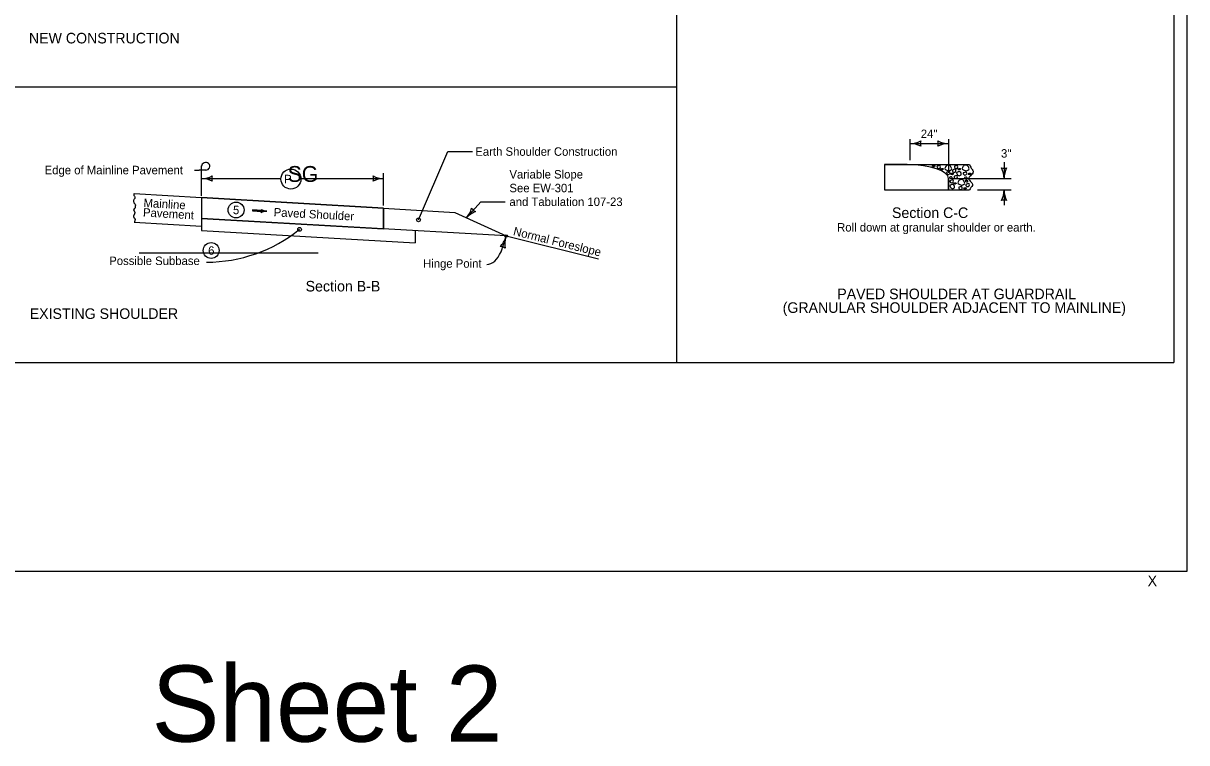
# Model space of a CAD drawing. Extents: x 9538 to 81668, y 7600 to 11751.
# Drawn here: x 14667 to 16868, y 7600 to 8961 of the extents above; entities that cross this region are included whole.
import ezdxf

# ---------------------------------------------------------------- set-up
doc = ezdxf.new("R2010")
doc.units = 0
for name, color, linetype in [('Default', 7, 'Continuous'), ('DsnShtMinorGrid12', 7, 'Continuous'), ('DsnShtMinorGrid13', 7, 'Continuous'), ('DsnShtMinorGrid14', 7, 'Continuous'), ('dsnStdBlockNotModified', 7, 'Continuous'), ('dsnStdCells', 7, 'Continuous'), ('dsnStdDimension', 7, 'Continuous'), ('dsnStdNameDate', 7, 'Continuous'), ('dsnStdNote', 7, 'Continuous'), ('dsnStdShading', 7, 'Continuous'), ('dsnStdTable', 7, 'Continuous'), ('Level 13', 7, 'Continuous')]:
    doc.layers.add(name, color=color, linetype=linetype)

msp = doc.modelspace()

# ---------------------------------------------------------------- linework, layer by layer
at = {"layer": 'Default'}
msp.add_lwpolyline([(13732.5, 9944), (16867.5, 9944), (16867.5, 7924), (13732.5, 7924)], close=True, dxfattribs=at)
at = {"layer": 'DsnShtMinorGrid12'}
for points in [[(16388.6, 8689.1), (16389.4, 8688.9), (16390, 8688.9), (16392.4, 8691.3), (16388.4, 8692.1), (16384.9, 8690), (16387.7, 8689.3), (16388.6, 8689.1)], [(16395, 8689.6), (16395.1, 8690.1), (16395.4, 8690), (16400, 8692.6), (16402.4, 8689.4), (16400.3, 8685.4), (16395.2, 8686.5), (16395, 8689), (16395, 8689.6)], [(16404.2, 8683.6), (16405.1, 8683.4), (16405.6, 8683.4), (16408, 8685.8), (16404, 8686.6), (16400.5, 8684.5), (16403.4, 8683.7), (16404.2, 8683.6)], [(16409.9, 8685.8), (16409.6, 8686.3), (16410.2, 8685.9), (16412, 8692.4), (16420.3, 8692.6), (16423, 8685.4), (16423.3, 8684.6), (16418.5, 8680.8), (16411.8, 8683), (16410.2, 8685.3), (16409.9, 8685.8)], [(16413.4, 8678.3), (16413.4, 8678.9), (16413.8, 8678.7), (16418.4, 8681.4), (16420.8, 8678.2), (16418.6, 8674.2), (16413.5, 8675.2), (16413.4, 8677.7), (16413.4, 8678.3)], [(16423.5, 8674.3), (16424.4, 8674.1), (16424.9, 8674.1), (16427.3, 8676.6), (16423.3, 8677.4), (16419.8, 8675.2), (16422.7, 8674.5), (16423.5, 8674.3)], [(16424.4, 8682.4), (16424.5, 8683), (16424.8, 8682.8), (16429.4, 8685.5), (16431.8, 8682.3), (16429.6, 8678.2), (16424.6, 8679.3), (16424.4, 8681.8), (16424.4, 8682.4)], [(16427.3, 8670.6), (16427.3, 8671.2), (16427.7, 8671), (16432.2, 8673.7), (16434.7, 8670.4), (16432.5, 8666.4), (16427.4, 8667.5), (16427.2, 8670), (16427.3, 8670.6)], [(16428, 8689.6), (16428, 8690.1), (16428.4, 8690), (16432.9, 8692.6), (16435.3, 8689.4), (16433.2, 8685.4), (16428.1, 8686.5), (16427.9, 8689), (16428, 8689.6)], [(16432.5, 8676.4), (16431.9, 8677.5), (16432.1, 8677.9), (16436.7, 8680.8), (16440.7, 8679), (16441.8, 8673.6), (16435.6, 8670.9), (16433.1, 8675.2), (16432.5, 8676.4)], [(16437.2, 8683.6), (16438, 8683.4), (16438.5, 8683.4), (16441, 8685.8), (16436.9, 8686.6), (16433.5, 8684.5), (16436.3, 8683.7), (16437.2, 8683.6)], [(16442.8, 8685.8), (16442.6, 8686.3), (16443.1, 8685.9), (16445, 8692.4), (16453.3, 8692.6), (16456, 8685.4), (16456.2, 8684.6), (16451.4, 8680.8), (16444.7, 8683), (16443.1, 8685.3), (16442.8, 8685.8)], [(16444.7, 8677), (16444.7, 8677.6), (16445.1, 8677.4), (16449.7, 8680.1), (16452.1, 8676.9), (16449.9, 8672.9), (16444.8, 8673.9), (16444.7, 8676.4), (16444.7, 8677)], [(16456.4, 8674.3), (16457.3, 8674.1), (16457.8, 8674.1), (16460.2, 8676.6), (16456.2, 8677.4), (16452.7, 8675.2), (16455.6, 8674.5), (16456.4, 8674.3)], [(16418.8, 8668.6), (16418.4, 8669.1), (16418.7, 8669.5), (16423, 8670.8), (16424.4, 8667.3), (16421.2, 8666.5), (16419.2, 8668.2), (16418.8, 8668.6)], [(16420, 8651.9), (16419.4, 8653), (16419.6, 8653.4), (16424.1, 8656.3), (16428.1, 8654.4), (16429.2, 8649.1), (16423, 8646.4), (16420.5, 8650.7), (16420, 8651.9)], [(16419.5, 8662.4), (16419.6, 8663), (16419.9, 8662.8), (16424.5, 8665.5), (16426.9, 8662.3), (16424.8, 8658.3), (16419.7, 8659.3), (16419.5, 8661.8), (16419.5, 8662.4)], [(16428.7, 8656.4), (16429.6, 8656.3), (16430.1, 8656.3), (16432.5, 8658.7), (16428.5, 8659.5), (16425, 8657.3), (16427.9, 8656.6), (16428.7, 8656.4)], [(16434.4, 8658.7), (16434.1, 8659.2), (16434.7, 8658.8), (16436.6, 8665.2), (16444.9, 8665.5), (16447.5, 8658.3), (16447.8, 8657.5), (16443, 8653.7), (16436.3, 8655.9), (16434.7, 8658.2), (16434.4, 8658.7)], [(16436.3, 8649.9), (16436.3, 8650.5), (16436.7, 8650.3), (16441.2, 8653), (16443.7, 8649.7), (16441.5, 8645.7), (16436.4, 8646.8), (16436.2, 8649.3), (16436.3, 8649.9)], [(16448, 8647.2), (16448.9, 8647), (16449.4, 8647), (16451.8, 8649.4), (16447.8, 8650.2), (16444.3, 8648.1), (16447.2, 8647.4), (16448, 8647.2)], [(16447.4, 8668.2), (16447, 8668.7), (16447.4, 8669.1), (16451.7, 8670.4), (16453, 8666.9), (16449.8, 8666.1), (16447.8, 8667.7), (16447.4, 8668.2)], [(16448.7, 8662.1), (16448.3, 8662.6), (16448.7, 8663), (16453, 8664.3), (16454.3, 8660.8), (16451.1, 8660), (16449.1, 8661.6), (16448.7, 8662.1)], [(16449.9, 8655.3), (16449.9, 8655.9), (16450.3, 8655.7), (16454.8, 8658.4), (16457.2, 8655.2), (16455.1, 8651.2), (16450, 8652.2), (16449.8, 8654.7), (16449.9, 8655.3)]]:
    msp.add_open_spline(points, degree=3, dxfattribs=at)
at = {"layer": 'DsnShtMinorGrid13'}
for centre in [(15069.2, 8607.5), (15022.1, 8530.8)]:
    msp.add_circle(centre, 15, dxfattribs=at)
at = {"layer": 'DsnShtMinorGrid14'}
for centre in [(15414.3, 8588.9), (15189.3, 8570.8)]:
    msp.add_circle(centre, 3.54, dxfattribs=at)
at = {"layer": 'dsnStdCells'}
for p, q in [((16339, 8693.3), (16295.9, 8693.3)), ((16295.9, 8693.3), (16295.9, 8645.3)), ((16416.8, 8645.3), (16416.8, 8667.1)), ((16295.9, 8645.3), (16416.8, 8645.3))]:
    msp.add_line(p, q, dxfattribs=at)
msp.add_lwpolyline([(16339, 8693.3), (16339, 8693.3)], dxfattribs=at)
msp.add_ellipse((16339, 8667.1), major_axis=(77.9, 0), ratio=0.335273, start_param=0, end_param=1.570796, dxfattribs=at)
at = {"layer": 'dsnStdDimension'}
for p, q in [((16344.3, 8701.8), (16344.3, 8741.2)), ((16416.8, 8741.2), (16416.8, 8677.7)), ((16344.3, 8733.2), (16416.8, 8733.2)), ((16521.9, 8698.1), (16521.9, 8667.1)), ((15348.3, 8615.7), (15348.3, 8677.4)), ((15004, 8666.9), (15154, 8666.9)), ((15191.9, 8667), (15348.3, 8667)), ((16423.7, 8667.1), (16535.7, 8667.1)), ((16471.6, 8645.3), (16535.7, 8645.3)), ((16521.9, 8645.3), (16521.9, 8616.7))]:
    msp.add_line(p, q, dxfattribs=at)
msp.add_circle((15172.9, 8666), 18.9, dxfattribs=at)
for centre, radius, start, end in [((16344.3, 8775.7), 42.5, 270, 298.0725), ((16379.9, 8733.2), 16.4, 162.2666, 197.7334), ((16381.2, 8733.2), 16.4, 342.2666, 17.7334), ((16416.8, 8775.7), 42.5, 241.9275, 270), ((16344.3, 8690.7), 42.5, 61.9275, 90), ((16416.8, 8690.7), 42.5, 90, 118.0725), ((15004, 8709.4), 42.5, 270, 298.0725), ((15039.7, 8666.9), 16.4, 162.2666, 197.7334), ((15312.7, 8667), 16.4, 342.2666, 17.7333), ((15348.3, 8709.5), 42.5, 241.9275, 270), ((16521.9, 8702.8), 16.4, 252.2666, 287.7334), ((16479.4, 8667.1), 42.5, 0, 28.0725), ((16564.4, 8667.1), 42.5, 151.9275, 180), ((15004, 8624.4), 42.5, 61.9275, 90), ((15348.3, 8624.5), 42.5, 90, 118.0725), ((16479.4, 8645.3), 42.5, 331.9275, 360), ((16564.4, 8645.3), 42.5, 180, 208.0725), ((16521.9, 8609.7), 16.4, 72.2666, 107.7334), ((15012.6, 8790.7), 282, 270.132, 308.7946)]:
    msp.add_arc(centre, radius, start, end, dxfattribs=at)
at = {"layer": 'dsnStdNameDate'}
for p, q in [((15903.1, 8319), (15903.1, 9929)), ((15903.1, 8840), (13747.5, 8840))]:
    msp.add_line(p, q, dxfattribs=at)
at = {"layer": 'dsnStdNote'}
for p, q in [((15414.3, 8588.9), (15470, 8718)), ((15470, 8718), (15516.3, 8718)), ((14990.7, 8683), (14999.3, 8683)), ((15011.8, 8683), (14999.3, 8683)), ((15004, 8670.2), (15004, 8691)), ((15004, 8634.2), (15004, 8670.2)), ((15118.3, 8605.6), (15100.1, 8606.6)), ((15118.3, 8606.6), (15118.3, 8606.6)), ((15505.3, 8592.6), (15531.9, 8623)), ((15531.9, 8623), (15578.2, 8623)), ((15118.2, 8604.7), (15118.2, 8604.7)), ((15570.4, 8528.4), (15579.8, 8555.9))]:
    msp.add_line(p, q, dxfattribs=at)
for points in [[(15118.3, 8606.5), (15100.2, 8607.6), (15100, 8605.7), (15118.2, 8604.7), (15118.3, 8606.3), (15100.4, 8607.4), (15100.3, 8605.9), (15117.8, 8604.9), (15117.9, 8606), (15100.6, 8607.1), (15100.6, 8606.1), (15117.6, 8605.1), (15117.7, 8605.8), (15100.8, 8606.9), (15100.8, 8606.3), (15117.4, 8605.4)], [(15117.9, 8607.8), (15118.6, 8606.6), (15118.6, 8605), (15117.8, 8603.6), (15120.6, 8604.4), (15123.8, 8605.1), (15124.7, 8605.2), (15122.4, 8605.8), (15119.2, 8607), (15118.3, 8607.5), (15118.4, 8604), (15123.3, 8605.2), (15118.7, 8606.8), (15118.7, 8604.4), (15122.1, 8605.3), (15119.1, 8606.2), (15118.9, 8604.8), (15121, 8605.3), (15119.5, 8605.8), (15119.3, 8605.2), (15120.1, 8605.3)]]:
    msp.add_lwpolyline(points, dxfattribs=at)
for centre, radius, start, end in [((15473.3, 8620.6), 42.5, 318.8454, 346.9178), ((15528.7, 8619.4), 16.4, 211.112, 246.5787), ((15537.3, 8564.6), 42.5, 110.7729, 138.8454), ((15539.6, 8569.7), 42.5, 312.9788, 341.0513), ((15620, 8542.1), 42.5, 161.0513, 189.1238), ((15568.3, 8522.2), 16.4, 53.3179, 88.7846)]:
    msp.add_arc(centre, radius, start, end, dxfattribs=at)
for centre, major_axis, ratio, start_param, end_param in [((15011.8, 8690.2), (-7.81, 0), 0.913811, 1.570796, 6.283185), ((15114.5, 8605.8), (3.88, 0), 0.913811, 5.202895, 7.237436), ((15129.6, 8625.2), (-22.2, 0), 0.913811, 0.954258, 1.478381), ((15126.8, 8584.8), (22.2, 0), 0.913811, 1.537172, 2.061295), ((15543.3, 8566.2), (0, 61.5), 0.559383, 3.141593, 4.048985)]:
    msp.add_ellipse(centre, major_axis=major_axis, ratio=ratio, start_param=start_param, end_param=end_param, dxfattribs=at)
at = {"layer": 'dsnStdShading'}
for p in [(16843.2, 9929), (13747.5, 8319)]:
    msp.add_line(p, (16843.2, 8319), dxfattribs=at)
at = {"layer": 'dsnStdTable'}
for p, q in [((16295.9, 8693.3), (16295.9, 8645.3)), ((16295.9, 8693.3), (16339, 8693.3)), ((16339, 8693.3), (16456.7, 8693.3)), ((16416.8, 8667.1), (16416.8, 8645.3)), ((14876.6, 8638.5), (15004, 8631.1)), ((15004, 8631.1), (15004, 8577.1)), ((15004, 8631.1), (15348.3, 8611.1)), ((15348.3, 8611.1), (15004, 8631.1)), ((15004, 8631.1), (15004, 8591.5)), ((16295.9, 8645.3), (16416.8, 8645.3)), ((16416.8, 8645.3), (16456.7, 8645.3)), ((15347.9, 8611.3), (15347.9, 8611.3)), ((15348.3, 8611.2), (15483.1, 8602.8)), ((15348.3, 8571.7), (15348.3, 8611.1)), ((15348.3, 8611.1), (15348.3, 8571.7)), ((14876.6, 8584.5), (15004, 8577.1)), ((15580.1, 8558.3), (15004, 8591.5)), ((15004, 8591.5), (15348.3, 8571.7)), ((15483.1, 8602.8), (15580.1, 8558.3)), ((15004, 8577.1), (15004, 8568.7)), ((15004, 8568.7), (15408.3, 8545.4)), ((15408.3, 8568.2), (15408.3, 8545.4)), ((15580.1, 8558.3), (15755.1, 8515)), ((14886, 8526.2), (15224.5, 8526.2))]:
    msp.add_line(p, q, dxfattribs=at)
msp.add_circle((15069.2, 8607.5), 15, dxfattribs=at)
msp.add_ellipse((16339, 8667.1), major_axis=(77.9, 0), ratio=0.335273, start_param=0, end_param=1.570796, dxfattribs=at)
msp.add_ellipse((15580.1, 8558.3), major_axis=(2.58, 0), ratio=0.913811, dxfattribs=at)
for points in [[(16456.7, 8693.3), (16458.1, 8690.1), (16460, 8686.9), (16461.8, 8683.9), (16463.3, 8680.8), (16463.4, 8679.1), (16462.7, 8677.3), (16459.9, 8673.8), (16456.7, 8670.3), (16455.6, 8668.6), (16455.3, 8667.7), (16455.1, 8666.8), (16455.2, 8666.4), (16455.5, 8665.2), (16456.5, 8663.7), (16459.4, 8660.5), (16461.9, 8657.3), (16462.4, 8655.7), (16462.3, 8654.9), (16462.2, 8654.5), (16462, 8654.1), (16456.7, 8645.4)], [(14876.6, 8638.5), (14876.1, 8634.9), (14877.1, 8633.4), (14878, 8631.1), (14877.4, 8629.1), (14875.5, 8626.7), (14874.9, 8624.8), (14875.5, 8622.5), (14876.3, 8620.1), (14877.4, 8619.4), (14878.8, 8616.9), (14878.7, 8616)], [(14876.8, 8598.9), (14877, 8599.2), (14877.2, 8599.4), (14877.5, 8600), (14877.8, 8600.6), (14877.9, 8600.9), (14878, 8601.2), (14878.2, 8601.8), (14878.2, 8602.4), (14878.2, 8603), (14878.1, 8603.3), (14878.1, 8603.4), (14878, 8603.6), (14877.8, 8603.9), (14877.5, 8604.3), (14877.2, 8604.7), (14877, 8605.1), (14876.9, 8605.3), (14876.7, 8605.6), (14876.5, 8606.2), (14876.2, 8606.8), (14876.2, 8607.1), (14876.1, 8607.4), (14876.1, 8607.5), (14876.1, 8607.6), (14876.3, 8608.4), (14876.5, 8608.9), (14876.7, 8609.4), (14877.2, 8610.1), (14877.7, 8610.6), (14878.2, 8611.1), (14878.4, 8611.4), (14878.6, 8611.8), (14878.8, 8612.3), (14879, 8612.7), (14879.1, 8613.2), (14879.1, 8613.5), (14879.1, 8613.6), (14879.2, 8613.7), (14879.1, 8614.2), (14879, 8614.7), (14878.9, 8614.8), (14878.9, 8615), (14878.8, 8615.1), (14878.8, 8615.2), (14878.7, 8616)], [(14876.8, 8598.9), (14876.6, 8598.7), (14876.3, 8598.4), (14876.1, 8598.2), (14875.9, 8597.9), (14875.8, 8597.6), (14875.6, 8597.4), (14875.4, 8596.8), (14875.2, 8596.5), (14875.2, 8596.2), (14875.1, 8595.9), (14875.1, 8595.8), (14875, 8595.6), (14875, 8595.1), (14875.2, 8594.6), (14875.4, 8594.1), (14875.6, 8593.6), (14876.1, 8592.9), (14876.6, 8592.4), (14877.1, 8591.8), (14877.3, 8591.5), (14877.5, 8591.2), (14877.9, 8590.2), (14878.1, 8589.8), (14878.1, 8589.3), (14878, 8589), (14878, 8588.7), (14877.9, 8588.4), (14877.9, 8588.1), (14877.5, 8587), (14877.4, 8586.4), (14877.2, 8585.8), (14876.9, 8585.2), (14876.8, 8584.9), (14876.7, 8584.6), (14876.6, 8584.5)]]:
    msp.add_spline(points, degree=3, dxfattribs=at)

# ---------------------------------------------------------------- texts
at = {"layer": 'DsnShtMinorGrid13'}
msp.add_text('5', height=16, rotation=356.6997, dxfattribs=at).set_placement((15063, 8599.9))
msp.add_text('6', height=16, dxfattribs=at).set_placement((15016.4, 8522.8))
at = {"layer": 'dsnStdBlockNotModified'}
msp.add_text('X', height=20, dxfattribs=at).set_placement((16793.6, 7896))
at = {"layer": 'dsnStdDimension'}
for s, height, p in [("24''", 16, (16364.4, 8743.5)), ("3'' ", 16, (16516.2, 8706.5)), ('P', 16, (15160.2, 8658)), ('SG', 30, (15166.7, 8660.6))]:
    msp.add_text(s, height=height, dxfattribs=at).set_placement(p)
at = {"layer": 'dsnStdNote'}
for s, height, p in [('NEW CONSTRUCTION', 20, (14677.4, 8922.5)), ('Earth Shoulder Construction', 16, (15521.8, 8710)), ('Edge of Mainline Pavement', 16, (14707.1, 8675)), ('Variable Slope', 16, (15586.3, 8667)), ('See EW-301', 16, (15586.3, 8641)), ('and Tabulation 107-23', 16, (15586.3, 8615)), ('Section C-C', 20, (16310, 8592.3)), ('Roll down at granular shoulder or earth.', 16, (16206.2, 8566.7)), ('Possible Subbase', 16, (14829.3, 8503.4)), ('Hinge Point', 16, (15422.9, 8498.3)), ('Section B-B', 20, (15200.8, 8453.4)), ('PAVED SHOULDER AT GUARDRAIL', 20, (16206.5, 8438.8)), ('(GRANULAR SHOULDER ADJACENT TO MAINLINE)', 20, (16103.2, 8412.9)), ('EXISTING SHOULDER', 20, (14678.8, 8401.5))]:
    msp.add_text(s, height=height, dxfattribs=at).set_placement(p)
for s, rotation, p in [('Mainline', 356.7346, (14893.8, 8613.2)), ('Pavement', 356.7346, (14892.8, 8595.2)), ('Paved Shoulder ', 356.983, (15140, 8595.5)), ('Normal Foreslope', 346.0988, (15592.4, 8560.3))]:
    msp.add_text(s, height=16, rotation=rotation, dxfattribs=at).set_placement(p)
at = {"layer": 'Level 13'}
msp.add_text('Sheet 2', height=144, dxfattribs=at).set_placement((14909.3, 7602))

doc.saveas('drawing.dxf')
